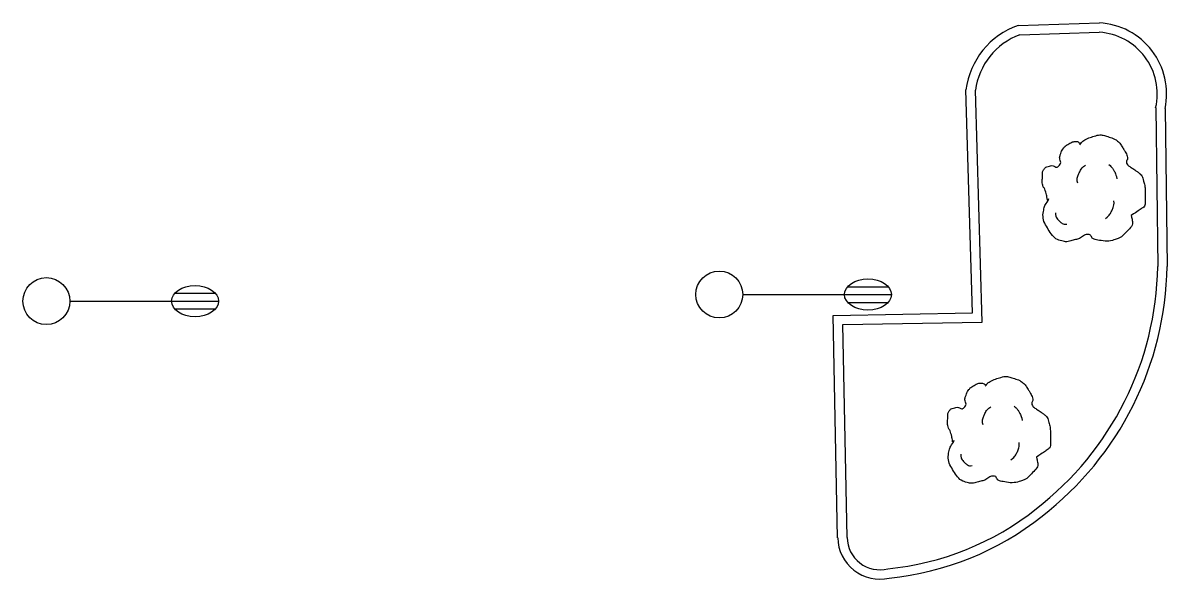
# Model space of a CAD drawing. Extents: x 2145380 to 2156929, y 139568 to 149130.
# Drawn here: x 2148155.1 to 2148228.2, y 142715.8 to 142751.3 of the extents above; entities that cross this region are included whole.
import ezdxf

# ---------------------------------------------------------------- set-up
doc = ezdxf.new("R2010")
doc.units = 0
for name, color, linetype in [('TOPO_Curb Back', 7, 'Continuous'), ('TOPO_Light Pole', 7, 'Continuous'), ('TOPO_Tree', 7, 'Continuous')]:
    doc.layers.add(name, color=color, linetype=linetype)

# ---------------------------------------------------------------- blocks, each defined once
blk = doc.blocks.new('LP')
at = {"layer": 'TOPO_Light Pole'}
blk.add_line((3.81, 0), (20.32, 0), dxfattribs=at)
for points in [[(20.32, 0), (27.94, 0)], [(20.32, 0), (23.5, 0)], [(20.83, 1.27), (27.43, 1.27)], [(20.83, 1.27), (23.5, 1.27)], [(23.71, 1.27), (27.43, 1.27)], [(23.71, 0), (27.94, 0)], [(20.83, -1.27), (27.43, -1.27)], [(20.83, -1.27), (23.5, -1.27)], [(23.71, -1.27), (27.43, -1.27)]]:
    blk.add_lwpolyline(points, dxfattribs=at)
blk.add_circle((0, 0), 3.81, dxfattribs=at)
blk.add_ellipse((24.13, 0), major_axis=(3.81, 0), ratio=0.666667, dxfattribs=at)
blk = doc.blocks.new('TREE')
at = {"layer": 'TOPO_Tree'}
for points in [[(-14.07, -0.4), (-14.17, 0.5), (-14.37, 1.38), (-14.6, 2.25), (-14.84, 3.17), (-15.47, 3.96), (-15.66, 4.9), (-15.8, 5.59), (-15.71, 6.31), (-15.66, 7.01), (-15.6, 7.91), (-15.72, 8.8), (-15.13, 9.66), (-14.62, 10.42), (-13.76, 10.49), (-13.02, 10.72), (-12.18, 10.98), (-11.06, 10), (-10.37, 10.72), (-9.4, 11.74), (-10.29, 13.28), (-9.84, 14.42), (-9.56, 15.15), (-9.32, 15.89), (-8.78, 16.54), (-8.18, 17.26), (-7.5, 17.68), (-6.67, 18.13), (-6.14, 18.41), (-5.61, 18.61), (-5.08, 18.66), (-4.55, 18.71), (-4.02, 18.54), (-3.49, 18.13)], [(-3.49, 17.6), (-3.07, 18.27), (-2.58, 18.8), (-1.9, 19.19), (-1.05, 19.68), (-0.19, 19.96), (0.74, 20.24), (1.62, 20.51), (2.51, 20.82), (3.39, 20.77), (4.1, 20.73), (4.8, 20.47), (5.51, 20.24), (6.43, 19.95), (7.32, 19.73), (8.15, 19.19), (9.36, 18.4), (10.02, 17.21), (10.8, 16.01), (11.24, 15.33), (11.58, 14.62), (11.86, 13.89), (12.17, 13.08), (11.37, 12.02), (11.86, 11.25), (12, 11.03), (12.18, 10.86), (12.39, 10.72), (12.91, 10.35), (13.45, 10.02), (13.97, 9.66), (14.7, 9.16), (15.41, 8.68), (16.09, 8.07), (16.7, 7.53), (16.93, 6.73), (17.15, 5.95), (17.59, 4.38), (17.71, 2.77), (17.68, 1.19), (17.65, -0.25), (17.83, -2.22), (16.62, -3.04), (15.47, -3.83), (14.31, -4.58), (13.16, -5.35)], [(5.89, 11.15), (6.5, 10.68), (6.96, 10.17), (7.36, 9.5), (7.93, 8.56), (8.31, 7.6), (8.46, 6.56)], [(-4.21, 5.09), (-4.46, 6.09), (-4.3, 7.21), (-3.84, 8.21), (-3.33, 9.34), (-2.71, 10.27), (-1.64, 10.97)], [(13.16, -5.34), (13.25, -5.81), (13.36, -6.28), (13.45, -6.75), (13.76, -8.52), (12.24, -10.03), (10.8, -11.51), (9.98, -12.34), (9.13, -12.77), (8.15, -13.1), (5.97, -13.83), (3.32, -13.56), (1.27, -13.1), (0.49, -12.92), (-0.06, -11.44), (-0.84, -11.51), (-2.04, -11.61), (-3.28, -12.78), (-4.55, -13.1), (-6.06, -13.47), (-7.77, -14.03), (-9.31, -13.62), (-11.36, -13.09), (-12.84, -11.41), (-14.07, -9.39), (-15.32, -7.35), (-15.61, -5.13), (-15.13, -3.04), (-14.87, -1.89), (-13.91, -0.75), (-13.54, 0.13)], [(4.79, -6.29), (5.71, -5.66), (6.3, -4.92), (6.81, -3.91), (7.36, -2.81), (7.63, -1.7), (7.54, -0.6)], [(-11.38, -4.46), (-11.47, -5.41), (-11.03, -6.32), (-10.09, -7.22), (-9.3, -7.97), (-8.49, -8.26), (-7.7, -8.14)]]:
    blk.add_open_spline(points, degree=3, dxfattribs=at)

msp = doc.modelspace()

# ---------------------------------------------------------------- linework, layer by layer
at = {"layer": 'TOPO_Curb Back'}
for p, q in [((2148218.645, 142751.144), (2148223.844, 142751.306)), ((2148218.759, 142750.547), (2148223.836, 142750.705)), ((2148215.727, 142732.778), (2148215.317, 142747.028)), ((2148216.344, 142732.189), (2148215.919, 142746.997)), ((2148227.438, 142745.889), (2148227.569, 142735.744)), ((2148228.039, 142745.828), (2148228.169, 142735.743)), ((2148206.837, 142732.618), (2148215.727, 142732.778)), ((2148207.119, 142718.414), (2148206.837, 142732.618)), ((2148207.449, 142732.029), (2148216.344, 142732.189)), ((2148207.719, 142718.426), (2148207.449, 142732.029))]:
    msp.add_line(p, q, dxfattribs=at)
for centre, radius, start, end in [((2148220.302, 142746.402), 5.023, 109.25263, 172.83772), ((2148223.596, 142746.771), 4.541, 348.0091, 86.87157), ((2148220.302, 142746.402), 4.423, 110.40993, 172.25819), ((2148223.596, 142746.771), 3.941, 347.07015, 86.511), ((2148207.6, 142736.069), 19.971, 307.67743, 359.0688), ((2148207.6, 142736.069), 20.571, 307.68954, 359.09333), ((2148208.607, 142734.337), 17.987, 275.4677, 308.50847), ((2148208.607, 142734.337), 18.587, 275.59709, 308.49504), ((2148209.816, 142718.468), 2.697, 181.13896, 282.94055), ((2148209.816, 142718.468), 2.097, 181.13896, 283.93523)]:
    msp.add_arc(centre, radius, start, end, dxfattribs=at)

# ---------------------------------------------------------------- block references
at = {"layer": 'TOPO_Light Pole', "xscale": 0.39370000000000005, "yscale": 0.3937000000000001}
for p in [(2148156.561, 142733.529), (2148199.556, 142733.952)]:
    msp.add_blockref('LP', p, dxfattribs=at)
at = {"layer": 'TOPO_Tree', "xscale": 0.19685000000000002, "yscale": 0.19685000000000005}
for p in [(2148223.286, 142740.056), (2148217.234, 142724.622)]:
    msp.add_blockref('TREE', p, dxfattribs=at)

doc.saveas('drawing.dxf')
